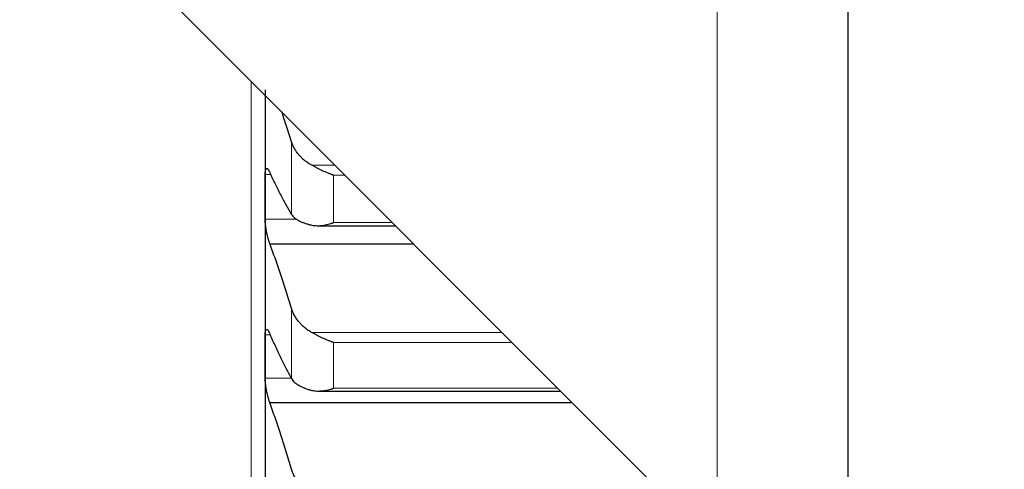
# Model space of a CAD drawing. Header units: inches. Extents: x 0 to 17820, y -10 to 12600.
# Tile 298 of 338: x 11609 to 11722, y 8417 to 8469. Entities that reach past the tile are written whole.
import ezdxf

# ---------------------------------------------------------------- set-up
doc = ezdxf.new("R2010")
doc.units = ezdxf.units.IN
doc.layers.add('1', color=7, linetype='Continuous', true_color=0xffffff)
doc.layers.add('254', color=7, linetype='Continuous', true_color=0xffffff)
doc.styles.add('latin_extended', font='simplex.shx')
doc.dimstyles.get("Standard").update_dxf_attribs({"dimtxt": 0.18, "dimasz": 0.18, "dimexe": 0.18, "dimexo": 0.0625, "dimgap": 0.09, "dimtad": 0, "dimtih": 1, "dimtoh": 1, "dimdec": 4, "dimzin": 0, "dimdsep": 46, "dimtxsty": 'Standard', "dimcen": 0.09, "dimadec": 0, "dimazin": 0, "dimtfac": 1, "dimtdec": 4, "dimtofl": 0, "dimtmove": 0, "dimatfit": 3, "dimfxl": 1, "dimtolj": 1, "dimtzin": 0, "dimarcsym": 0})

# ---------------------------------------------------------------- blocks, each defined once
blk = doc.blocks.new('_U6')
at = {"layer": '254', "color": 3, "linetype": 'Continuous', "lineweight": 13, "transparency": 16777216}
for p, q in [((11689.41, 8827.85), (11689.41, 7090.21)), ((11939.41, 8577.85), (11939.41, 7090.21)), ((11689.41, 7120.21), (10872.31, 7120.21)), ((11584.41, 7120.21), (11479.41, 7120.21)), ((11939.41, 7120.21), (11689.41, 7120.21)), ((12044.41, 7120.21), (12149.41, 7120.21))]:
    blk.add_line(p, q, dxfattribs=at)
at = {"layer": '254', "color": 3, "transparency": 16777216}
for points in [[(11584.41, 7102.71), (11584.41, 7137.71), (11689.41, 7120.21)], [(12044.41, 7137.71), (12044.41, 7102.71), (11939.41, 7120.21)]]:
    blk.add_solid(points, dxfattribs=at)
at = {"layer": 'Defpoints', "color": 0, "transparency": 16777216}
for p in [(11689.41, 8857.85), (11939.41, 8607.85), (11689.41, 7120.21)]:
    blk.add_point(p, dxfattribs=at)
at = {"layer": '254', "color": 2, "lineweight": 13, "transparency": 16777216, "insert": (10924.81, 7277.71), "char_height": 105, "attachment_point": 1, "style": 'latin_extended'}
blk.add_mtext('\\A1;250', dxfattribs=at)
blk = doc.blocks.new('_U7')
at = {"layer": '254', "color": 3, "linetype": 'Continuous', "lineweight": 13, "transparency": 16777216}
for p, q in [((11529.41, 8827.85), (11529.41, 7330.21)), ((11689.41, 8827.85), (11689.41, 7330.21)), ((11529.41, 7360.21), (10614.41, 7360.21)), ((11424.41, 7360.21), (11319.41, 7360.21)), ((11689.41, 7360.21), (11529.41, 7360.21)), ((11794.41, 7360.21), (11899.41, 7360.21))]:
    blk.add_line(p, q, dxfattribs=at)
at = {"layer": '254', "color": 3, "transparency": 16777216}
for points in [[(11424.41, 7342.71), (11424.41, 7377.71), (11529.41, 7360.21)], [(11794.41, 7377.71), (11794.41, 7342.71), (11689.41, 7360.21)]]:
    blk.add_solid(points, dxfattribs=at)
at = {"layer": 'Defpoints', "color": 0, "transparency": 16777216}
for p in [(11529.41, 8857.85), (11689.41, 8857.85), (11529.41, 7360.21)]:
    blk.add_point(p, dxfattribs=at)
at = {"layer": '254', "color": 2, "lineweight": 13, "transparency": 16777216, "insert": (10666.91, 7692.71), "char_height": 105, "attachment_point": 1, "style": 'latin_extended'}
blk.add_mtext('\\A1;\\C2;Flywheel\\P\\C2;90-240', dxfattribs=at)

msp = doc.modelspace()

# ---------------------------------------------------------------- linework, layer by layer
at = {"layer": '1', "color": 2, "linetype": 'Continuous', "lineweight": 25}
for p, q in [((11704.413, 8674.815), (11704.413, 8407.854)), ((11729.413, 8367.854), (11499.413, 8597.854)), ((11637.413, 8460.492), (11637.413, 8448.205)), ((11637.413, 8448.205), (11637.413, 8429.86)), ((11643.466, 8444.89), (11652.377, 8444.89)), ((11637.95, 8442.812), (11654.456, 8442.812)), ((11637.413, 8429.86), (11637.413, 8412.2)), ((11643.542, 8425.886), (11671.38, 8425.886)), ((11637.95, 8424.554), (11672.711, 8424.554))]:
    msp.add_line(p, q, dxfattribs=at)
at = {"layer": '1', "color": 110, "linetype": 'Continuous', "lineweight": 13}
for p, q in [((11635.813, 8461.436), (11635.813, 8242.854)), ((11640.439, 8454.534), (11640.439, 8446.191)), ((11642.781, 8451.837), (11645.43, 8451.837)), ((11637.415, 8450.788), (11638.045, 8450.788)), ((11645.269, 8450.689), (11646.578, 8450.689)), ((11645.269, 8450.689), (11645.269, 8445.241)), ((11637.415, 8445.622), (11641.069, 8445.622)), ((11645.269, 8445.241), (11652.026, 8445.241)), ((11640.439, 8435.373), (11640.439, 8427.319)), ((11637.415, 8432.35), (11637.881, 8432.35)), ((11642.781, 8432.61), (11664.656, 8432.61)), ((11645.269, 8431.467), (11665.799, 8431.467)), ((11645.269, 8431.467), (11645.269, 8426.207)), ((11637.415, 8427.37), (11640.415, 8427.37)), ((11645.269, 8426.207), (11671.059, 8426.207))]:
    msp.add_line(p, q, dxfattribs=at)
at = {"layer": '1', "color": 2, "linetype": 'Continuous', "lineweight": 25}
for points, knots in [([(11640.439, 8454.534), (11640.235, 8455.186), (11639.863, 8456.348), (11639.488, 8457.467), (11639.319, 8457.961)], [0, 0, 0, 0, 0.5501307, 1, 1, 1, 1]), ([(11642.781, 8451.837), (11642.636, 8451.913), (11642.496, 8451.996), (11642.227, 8452.171), (11641.969, 8452.356), (11641.733, 8452.562), (11641.592, 8452.696), (11641.564, 8452.724), (11641.509, 8452.779), (11641.482, 8452.807), (11641.402, 8452.891), (11641.35, 8452.948), (11641.201, 8453.122), (11641.108, 8453.241), (11640.936, 8453.485), (11640.857, 8453.61), (11640.749, 8453.801), (11640.715, 8453.866), (11640.666, 8453.964), (11640.65, 8453.997), (11640.619, 8454.063), (11640.604, 8454.096), (11640.532, 8454.263), (11640.482, 8454.397), (11640.439, 8454.534)], [0, 0, 0, 0, 0.125, 0.125, 0.25, 0.375, 0.375, 0.40625, 0.40625, 0.4375, 0.4375, 0.5, 0.5, 0.625, 0.625, 0.75, 0.75, 0.8125, 0.8125, 0.84375, 0.84375, 0.875, 0.875, 1, 1, 1, 1]), ([(11637.415, 8450.788), (11637.416, 8450.839), (11637.418, 8450.934), (11637.426, 8451.061), (11637.435, 8451.136), (11637.443, 8451.188), (11637.445, 8451.205), (11637.452, 8451.237), (11637.455, 8451.252), (11637.472, 8451.324), (11637.489, 8451.37), (11637.514, 8451.412), (11637.519, 8451.419), (11637.527, 8451.429), (11637.53, 8451.432), (11637.535, 8451.438), (11637.549, 8451.452), (11637.576, 8451.468), (11637.602, 8451.47), (11637.629, 8451.465), (11637.643, 8451.46), (11637.687, 8451.434), (11637.717, 8451.405), (11637.765, 8451.343), (11637.781, 8451.32), (11637.806, 8451.28), (11637.814, 8451.266), (11637.831, 8451.237), (11637.839, 8451.222), (11637.882, 8451.142), (11637.916, 8451.068), (11637.95, 8450.984)], [0, 0, 0, 0, 0.0625, 0.125, 0.1875, 0.1875, 0.21875, 0.21875, 0.25, 0.25, 0.375, 0.375, 0.40625, 0.40625, 0.421875, 0.421875, 0.4375, 0.5, 0.5625, 0.5625, 0.625, 0.625, 0.75, 0.75, 0.8125, 0.8125, 0.84375, 0.84375, 0.875, 0.875, 1, 1, 1, 1]), ([(11645.269, 8450.689), (11645.265, 8450.69), (11645.262, 8450.691), (11645.256, 8450.693), (11645.252, 8450.695), (11645.242, 8450.698), (11645.222, 8450.705), (11645.176, 8450.721), (11645.083, 8450.754), (11645.004, 8450.784), (11644.846, 8450.844), (11644.741, 8450.887), (11644.427, 8451.017), (11644.219, 8451.111), (11643.908, 8451.259), (11643.805, 8451.309), (11643.649, 8451.386), (11643.598, 8451.413), (11643.494, 8451.465), (11643.442, 8451.492), (11643.287, 8451.571), (11643.185, 8451.625), (11642.982, 8451.731), (11642.881, 8451.784), (11642.781, 8451.837)], [0, 0, 0, 0, 0.0039063, 0.0039063, 0.0078125, 0.0078125, 0.015625, 0.03125, 0.0625, 0.125, 0.125, 0.25, 0.25, 0.5, 0.5, 0.625, 0.625, 0.6875, 0.6875, 0.75, 0.75, 0.875, 0.875, 1, 1, 1, 1]), ([(11637.95, 8442.812), (11637.916, 8442.898), (11637.882, 8442.991), (11637.832, 8443.144), (11637.815, 8443.196), (11637.79, 8443.278), (11637.782, 8443.306), (11637.766, 8443.363), (11637.757, 8443.391), (11637.717, 8443.536), (11637.687, 8443.656), (11637.644, 8443.842), (11637.63, 8443.905), (11637.609, 8444.002), (11637.602, 8444.034), (11637.589, 8444.099), (11637.583, 8444.132), (11637.552, 8444.294), (11637.529, 8444.423), (11637.505, 8444.586), (11637.5, 8444.618), (11637.49, 8444.683), (11637.486, 8444.715), (11637.473, 8444.812), (11637.465, 8444.875), (11637.445, 8445.062), (11637.434, 8445.182), (11637.425, 8445.326), (11637.423, 8445.355), (11637.421, 8445.411), (11637.419, 8445.439), (11637.417, 8445.52), (11637.416, 8445.572), (11637.415, 8445.622)], [0, 0, 0, 0, 0.125, 0.125, 0.1875, 0.1875, 0.21875, 0.21875, 0.25, 0.25, 0.375, 0.375, 0.4375, 0.4375, 0.46875, 0.46875, 0.5, 0.5, 0.625, 0.625, 0.65625, 0.65625, 0.6875, 0.6875, 0.75, 0.75, 0.875, 0.875, 0.90625, 0.90625, 0.9375, 0.9375, 1, 1, 1, 1]), ([(11640.439, 8446.191), (11640.482, 8446.122), (11640.532, 8446.055), (11640.646, 8445.925), (11640.775, 8445.799), (11640.933, 8445.682), (11641.062, 8445.596), (11641.107, 8445.568), (11641.178, 8445.527), (11641.202, 8445.513), (11641.25, 8445.486), (11641.275, 8445.473), (11641.399, 8445.408), (11641.611, 8445.308), (11641.846, 8445.219), (11642.093, 8445.135), (11642.223, 8445.095), (11642.392, 8445.049), (11642.427, 8445.04), (11642.496, 8445.022), (11642.601, 8444.995), (11642.708, 8444.971), (11642.781, 8444.955)], [0, 0, 0, 0, 0.125, 0.125, 0.25, 0.375, 0.375, 0.4375, 0.4375, 0.46875, 0.46875, 0.5, 0.5, 0.625, 0.75, 0.75, 0.875, 0.875, 0.90625, 0.90625, 0.9375, 1, 1, 1, 1]), ([(11642.781, 8444.955), (11642.881, 8444.933), (11642.981, 8444.918), (11643.183, 8444.897), (11643.284, 8444.891), (11643.488, 8444.889), (11643.59, 8444.892), (11643.797, 8444.906), (11643.901, 8444.917), (11644.111, 8444.945), (11644.216, 8444.963), (11644.425, 8445.004), (11644.53, 8445.027), (11644.741, 8445.08), (11644.846, 8445.109), (11645.004, 8445.156), (11645.083, 8445.18), (11645.176, 8445.21), (11645.222, 8445.226), (11645.242, 8445.232), (11645.256, 8445.237), (11645.262, 8445.239), (11645.269, 8445.241)], [0, 0, 0, 0, 0.125, 0.125, 0.25, 0.25, 0.375, 0.375, 0.5, 0.5, 0.625, 0.625, 0.75, 0.75, 0.875, 0.875, 0.9375, 0.96875, 0.984375, 0.9921875, 0.9921875, 1, 1, 1, 1]), ([(11642.781, 8432.61), (11642.636, 8432.689), (11642.496, 8432.773), (11642.227, 8432.952), (11641.969, 8433.141), (11641.733, 8433.352), (11641.592, 8433.49), (11641.564, 8433.518), (11641.509, 8433.574), (11641.482, 8433.603), (11641.402, 8433.689), (11641.35, 8433.748), (11641.201, 8433.926), (11641.108, 8434.048), (11640.936, 8434.298), (11640.857, 8434.426), (11640.749, 8434.622), (11640.715, 8434.688), (11640.666, 8434.789), (11640.65, 8434.823), (11640.619, 8434.89), (11640.604, 8434.924), (11640.532, 8435.095), (11640.482, 8435.234), (11640.439, 8435.373)], [0, 0, 0, 0, 0.125, 0.125, 0.25, 0.375, 0.375, 0.40625, 0.40625, 0.4375, 0.4375, 0.5, 0.5, 0.625, 0.625, 0.75, 0.75, 0.8125, 0.8125, 0.84375, 0.84375, 0.875, 0.875, 1, 1, 1, 1]), ([(11637.415, 8432.35), (11637.416, 8432.399), (11637.418, 8432.49), (11637.426, 8432.611), (11637.435, 8432.682), (11637.443, 8432.731), (11637.445, 8432.746), (11637.452, 8432.776), (11637.455, 8432.79), (11637.472, 8432.856), (11637.489, 8432.897), (11637.514, 8432.932), (11637.519, 8432.938), (11637.527, 8432.946), (11637.53, 8432.949), (11637.535, 8432.954), (11637.549, 8432.964), (11637.576, 8432.975), (11637.602, 8432.971), (11637.629, 8432.961), (11637.643, 8432.953), (11637.687, 8432.919), (11637.717, 8432.885), (11637.765, 8432.816), (11637.781, 8432.79), (11637.806, 8432.747), (11637.814, 8432.732), (11637.831, 8432.701), (11637.839, 8432.684), (11637.882, 8432.599), (11637.916, 8432.521), (11637.95, 8432.433)], [0, 0, 0, 0, 0.0625, 0.125, 0.1875, 0.1875, 0.21875, 0.21875, 0.25, 0.25, 0.375, 0.375, 0.40625, 0.40625, 0.421875, 0.421875, 0.4375, 0.5, 0.5625, 0.5625, 0.625, 0.625, 0.75, 0.75, 0.8125, 0.8125, 0.84375, 0.84375, 0.875, 0.875, 1, 1, 1, 1]), ([(11645.269, 8431.467), (11645.265, 8431.468), (11645.262, 8431.469), (11645.256, 8431.471), (11645.252, 8431.472), (11645.242, 8431.476), (11645.222, 8431.482), (11645.176, 8431.498), (11645.083, 8431.53), (11645.004, 8431.559), (11644.846, 8431.618), (11644.741, 8431.659), (11644.427, 8431.788), (11644.219, 8431.88), (11643.908, 8432.027), (11643.805, 8432.077), (11643.649, 8432.155), (11643.598, 8432.181), (11643.494, 8432.234), (11643.442, 8432.26), (11643.287, 8432.341), (11643.185, 8432.395), (11642.982, 8432.503), (11642.881, 8432.557), (11642.781, 8432.61)], [0, 0, 0, 0, 0.0039062, 0.0039062, 0.0078125, 0.0078125, 0.015625, 0.03125, 0.0625, 0.125, 0.125, 0.25, 0.25, 0.5, 0.5, 0.625, 0.625, 0.6875, 0.6875, 0.75, 0.75, 0.875, 0.875, 1, 1, 1, 1]), ([(11637.95, 8424.554), (11637.916, 8424.644), (11637.882, 8424.741), (11637.832, 8424.898), (11637.815, 8424.952), (11637.79, 8425.036), (11637.782, 8425.064), (11637.766, 8425.122), (11637.757, 8425.152), (11637.717, 8425.299), (11637.687, 8425.421), (11637.644, 8425.609), (11637.63, 8425.673), (11637.609, 8425.77), (11637.602, 8425.802), (11637.589, 8425.867), (11637.583, 8425.9), (11637.552, 8426.062), (11637.529, 8426.192), (11637.505, 8426.353), (11637.5, 8426.385), (11637.49, 8426.45), (11637.486, 8426.482), (11637.473, 8426.577), (11637.465, 8426.64), (11637.445, 8426.824), (11637.434, 8426.942), (11637.425, 8427.083), (11637.423, 8427.111), (11637.421, 8427.165), (11637.419, 8427.192), (11637.417, 8427.271), (11637.416, 8427.321), (11637.415, 8427.37)], [0, 0, 0, 0, 0.125, 0.125, 0.1875, 0.1875, 0.21875, 0.21875, 0.25, 0.25, 0.375, 0.375, 0.4375, 0.4375, 0.46875, 0.46875, 0.5, 0.5, 0.625, 0.625, 0.65625, 0.65625, 0.6875, 0.6875, 0.75, 0.75, 0.875, 0.875, 0.90625, 0.90625, 0.9375, 0.9375, 1, 1, 1, 1]), ([(11640.439, 8427.319), (11640.482, 8427.244), (11640.532, 8427.171), (11640.646, 8427.03), (11640.775, 8426.893), (11640.933, 8426.764), (11641.062, 8426.671), (11641.107, 8426.64), (11641.178, 8426.595), (11641.202, 8426.58), (11641.25, 8426.551), (11641.275, 8426.536), (11641.399, 8426.464), (11641.611, 8426.355), (11641.846, 8426.257), (11642.093, 8426.164), (11642.223, 8426.121), (11642.392, 8426.07), (11642.427, 8426.059), (11642.496, 8426.04), (11642.601, 8426.011), (11642.708, 8425.983), (11642.781, 8425.966)], [0, 0, 0, 0, 0.125, 0.125, 0.25, 0.375, 0.375, 0.4375, 0.4375, 0.46875, 0.46875, 0.5, 0.5, 0.625, 0.75, 0.75, 0.875, 0.875, 0.90625, 0.90625, 0.9375, 1, 1, 1, 1]), ([(11642.781, 8425.966), (11642.881, 8425.942), (11642.981, 8425.924), (11643.183, 8425.899), (11643.284, 8425.891), (11643.488, 8425.885), (11643.59, 8425.886), (11643.797, 8425.895), (11643.901, 8425.904), (11644.111, 8425.929), (11644.216, 8425.944), (11644.425, 8425.982), (11644.53, 8426.004), (11644.741, 8426.053), (11644.846, 8426.08), (11645.004, 8426.125), (11645.083, 8426.148), (11645.176, 8426.177), (11645.222, 8426.192), (11645.242, 8426.199), (11645.256, 8426.203), (11645.262, 8426.205), (11645.269, 8426.207)], [0, 0, 0, 0, 0.125, 0.125, 0.25, 0.25, 0.375, 0.375, 0.5, 0.5, 0.625, 0.625, 0.75, 0.75, 0.875, 0.875, 0.9375, 0.96875, 0.984375, 0.9921875, 0.9921875, 1, 1, 1, 1]), ([(11642.781, 8414.065), (11642.636, 8414.145), (11642.496, 8414.23), (11642.227, 8414.413), (11641.969, 8414.607), (11641.733, 8414.822), (11641.592, 8414.963), (11641.564, 8414.991), (11641.509, 8415.049), (11641.482, 8415.078), (11641.402, 8415.167), (11641.35, 8415.227), (11641.201, 8415.409), (11641.108, 8415.533), (11640.936, 8415.789), (11640.857, 8415.92), (11640.749, 8416.121), (11640.715, 8416.189), (11640.666, 8416.291), (11640.65, 8416.326), (11640.619, 8416.395), (11640.604, 8416.43), (11640.532, 8416.605), (11640.482, 8416.747), (11640.439, 8416.89)], [0, 0, 0, 0, 0.125, 0.125, 0.25, 0.375, 0.375, 0.40625, 0.40625, 0.4375, 0.4375, 0.5, 0.5, 0.625, 0.625, 0.75, 0.75, 0.8125, 0.8125, 0.84375, 0.84375, 0.875, 0.875, 1, 1, 1, 1])]:
    msp.add_open_spline(points, degree=3, knots=knots, dxfattribs=at)
for points in [[(11637.413, 8448.205), (11637.413, 8449.066), (11637.414, 8449.927), (11637.415, 8450.788)], [(11637.95, 8450.984), (11638.161, 8450.516), (11638.581, 8449.615), (11639.206, 8448.365), (11639.826, 8447.218), (11640.235, 8446.522), (11640.439, 8446.191)], [(11637.415, 8445.622), (11637.414, 8446.483), (11637.413, 8447.344), (11637.413, 8448.205)], [(11640.439, 8435.373), (11640.235, 8436.043), (11639.826, 8437.358), (11639.206, 8439.255), (11638.581, 8441.077), (11638.161, 8442.242), (11637.95, 8442.812)], [(11637.413, 8429.86), (11637.413, 8430.69), (11637.414, 8431.52), (11637.415, 8432.35)], [(11637.95, 8432.433), (11638.161, 8431.94), (11638.581, 8430.988), (11639.206, 8429.659), (11639.826, 8428.43), (11640.235, 8427.678), (11640.439, 8427.319)], [(11637.415, 8427.37), (11637.414, 8428.2), (11637.413, 8429.03), (11637.413, 8429.86)], [(11640.439, 8416.89), (11640.235, 8417.576), (11639.826, 8418.925), (11639.206, 8420.876), (11638.581, 8422.757), (11638.161, 8423.963), (11637.95, 8424.554)]]:
    msp.add_open_spline(points, degree=3, dxfattribs=at)

# ---------------------------------------------------------------- dimensions: what is measured, and where the dimension line sits
at = {"layer": '254', "color": 2, "linetype": 'Continuous', "lineweight": 13}
dim = msp.add_linear_dim(base=(11529.413, 7360.207), p1=(11689.413, 8857.854), p2=(11529.413, 8857.854), text='\\C2;Flywheel\\P\\C2;90-240', dimstyle='Standard', override={"dimscale": 30, "dimtxt": 3.5, "dimasz": 3.5, "dimexe": 1, "dimexo": 1, "dimgap": 1.75, "dimtad": 1, "dimtih": 1, "dimtoh": 0, "dimdec": 0, "dimlfac": 0.033333, "dimzin": 8, "dimdsep": 46, "dimlunit": 2, "dimpost": '', "dimtxsty": 'latin_extended', "dimsah": 1, "dimse1": 0, "dimse2": 0, "dimsd1": 0, "dimsd2": 0, "dimclrd": 3, "dimclre": 3, "dimclrt": 2, "dimtol": 0, "dimtm": -0.1, "dimtfac": 0.714286, "dimtdec": 3, "dimtofl": 1, "dimtmove": 0, "dimtzin": 8, "dimlwd": 13, "dimlwe": 13}, dxfattribs=at)
dim.commit()
dim.dimension.update_dxf_attribs({"geometry": '_U7', "text_midpoint": (10966.913, 7360.207), "dimtype": 160})
dim = msp.add_linear_dim(base=(11689.413, 7120.207), p1=(11939.413, 8607.854), p2=(11689.413, 8857.854), dimstyle='Standard', override={"dimscale": 30, "dimtxt": 3.5, "dimasz": 3.5, "dimexe": 1, "dimexo": 1, "dimgap": 1.75, "dimtad": 1, "dimtih": 1, "dimtoh": 0, "dimdec": 0, "dimlfac": 1, "dimzin": 8, "dimdsep": 46, "dimlunit": 2, "dimtxsty": 'latin_extended', "dimsah": 1, "dimse1": 0, "dimse2": 0, "dimsd1": 0, "dimsd2": 0, "dimclrd": 3, "dimclre": 3, "dimclrt": 2, "dimtol": 0, "dimtm": -0.1, "dimtfac": 0.714286, "dimtdec": 3, "dimtofl": 1, "dimtmove": 0, "dimtzin": 8, "dimlwd": 13, "dimlwe": 13}, dxfattribs=at)
dim.commit()
dim.dimension.update_dxf_attribs({"geometry": '_U6', "text_midpoint": (11059.813, 7120.207), "dimtype": 160})

doc.saveas('drawing.dxf')
